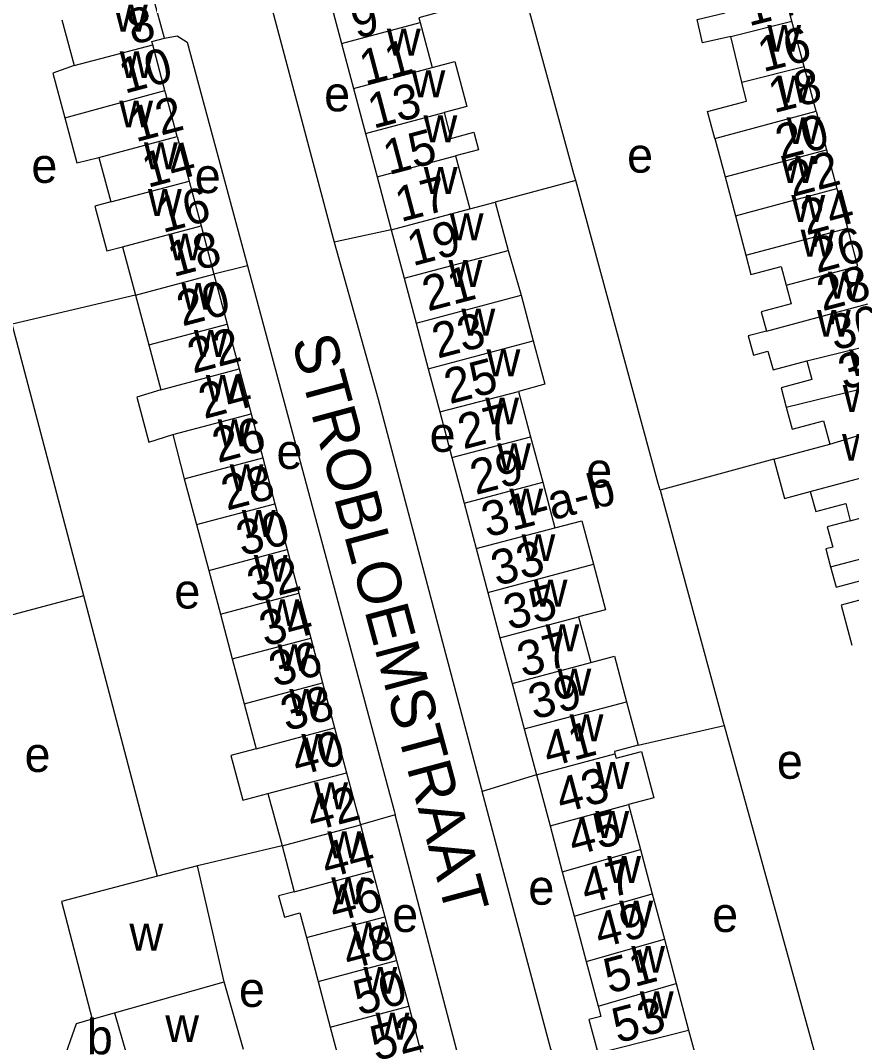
# Model space of a CAD drawing. Extents: x 161258 to 163262, y 380749 to 382054.
# Drawn here: x 162725.4 to 162820.5, y 380891.5 to 381008.4 of the extents above; entities that cross this region are included whole.
import ezdxf

# ---------------------------------------------------------------- set-up
doc = ezdxf.new("R2010")
doc.units = 0
for name, color, linetype in [('BLT_Basislijn', 7, 'Continuous'), ('BLT_Bebouwing', 7, 'Continuous'), ('BLT_Centroide', 7, 'Continuous'), ('BLT_Huisnummer', 7, 'Continuous'), ('BLT_Huisnummer_ tussenligend', 7, 'Continuous'), ('BLT_Huisnummer_reeks', 7, 'Continuous'), ('BLT_Onderverdeling_panden', 7, 'Continuous'), ('BLT_Straatnaam', 7, 'Continuous')]:
    doc.layers.add(name, color=color, linetype=linetype)

msp = doc.modelspace()

# ---------------------------------------------------------------- linework, layer by layer
at = {"layer": 'BLT_Basislijn'}
for p, q in [((162788.93, 380990.08), (162779.72, 380987.61)), ((162767.83, 380984.45), (162761.29, 380983.05)), ((162751.39, 380980.32), (162747.55, 380979.37)), ((162738.59, 380976.98), (162724.48, 380973.67)), ((162732.68, 380942.59), (162724.48, 380973.67)), ((162811.59, 380958.21), (162798.57, 380954.68)), ((162732.68, 380942.59), (162720.33, 380939.28)), ((162741.1, 380910.53), (162732.68, 380942.59)), ((162796.06, 380925.49), (162805.9, 380927.73)), ((162805.9, 380927.73), (162817.58, 380885.54)), ((162784.44, 380922.11), (162778.22, 380920.2)), ((162768.27, 380917.53), (162764.31, 380916.37)), ((162755.35, 380913.99), (162745.67, 380911.69))]:
    msp.add_line(p, q, dxfattribs=at)
for points in [[(162788.93, 380990.08), (162788.72, 380990.85), (162777.45, 381032.15)], [(162756.52, 381015.18), (162753.88, 381014.15), (162753.28, 381013.28), (162761.18, 380983.45), (162761.29, 380983.05)], [(162741.9, 381006.36), (162743.37, 381006.62), (162744.51, 381005.93), (162751.24, 380980.9), (162751.39, 380980.32)], [(162798.57, 380954.68), (162798.36, 380955.44), (162788.93, 380990.08)], [(162761.29, 380983.05), (162766.34, 380965.08), (162778.12, 380920.57), (162778.22, 380920.2)], [(162751.39, 380980.32), (162768.15, 380917.97), (162768.27, 380917.53)], [(162798.57, 380954.68), (162805.79, 380928.14), (162805.9, 380927.73)], [(162789.87, 380890.05), (162786.81, 380889.67), (162786.1, 380890.72), (162778.22, 380920.2)], [(162775.42, 380886.17), (162776.22, 380887.21), (162768.27, 380917.53)]]:
    msp.add_lwpolyline(points, dxfattribs=at)
at = {"layer": 'BLT_Bebouwing'}
for p, q in [((162813.66, 381008.33), (162812.27, 381013.54)), ((162741.9, 381006.36), (162740.66, 381010.99)), ((162760.77, 381010.96), (162762.15, 381005.77)), ((162771.14, 381008.17), (162772.51, 381003.01)), ((162815.05, 381003.13), (162813.66, 381008.33)), ((162741.96, 381000.37), (162740.57, 381005.62)), ((162762.15, 381005.77), (162763.53, 381000.61)), ((162807.92, 381001.32), (162806.66, 381006.55)), ((162763.53, 381000.61), (162764.9, 380995.45)), ((162816.42, 380998.01), (162817.61, 380993.59)), ((162743.36, 380995.12), (162744.71, 380990.03)), ((162764.9, 380995.45), (162766.22, 380990.51)), ((162734.4, 380992.73), (162735.75, 380987.64)), ((162775.2, 380992.91), (162776.82, 380986.83)), ((162817.61, 380993.59), (162818.8, 380989.17)), ((162766.22, 380990.51), (162767.83, 380984.45)), ((162744.71, 380990.03), (162746.08, 380984.9)), ((162818.8, 380989.17), (162820, 380984.64)), ((162746.08, 380984.9), (162747.55, 380979.37)), ((162767.83, 380984.45), (162769.31, 380978.9)), ((162820, 380984.64), (162821.16, 380980.3)), ((162737.12, 380982.51), (162738.59, 380976.98)), ((162781.19, 380982.07), (162782.69, 380976.96)), ((162747.55, 380979.37), (162749.07, 380973.67)), ((162769.31, 380978.9), (162770.68, 380973.76)), ((162738.59, 380976.98), (162740.11, 380971.28)), ((162782.69, 380976.96), (162784.07, 380971.76)), ((162749.07, 380973.67), (162750.43, 380968.54)), ((162770.68, 380973.76), (162772.06, 380968.56)), ((162740.11, 380971.28), (162741.47, 380966.15)), ((162750.43, 380968.54), (162751.8, 380963.4)), ((162772.06, 380968.56), (162773.38, 380963.61)), ((162782.38, 380965.97), (162783.76, 380960.78)), ((162751.8, 380963.4), (162753.14, 380958.37)), ((162773.38, 380963.61), (162774.77, 380958.4)), ((162742.84, 380961.02), (162744.17, 380955.98)), ((162783.76, 380960.78), (162785.15, 380955.57)), ((162811.59, 380958.21), (162817.99, 380959.92)), ((162753.14, 380958.37), (162754.53, 380953.12)), ((162774.77, 380958.4), (162776.16, 380953.19)), ((162744.17, 380955.98), (162745.57, 380950.73)), ((162785.15, 380955.57), (162786.54, 380950.35)), ((162754.53, 380953.12), (162755.93, 380947.87)), ((162776.16, 380953.19), (162777.55, 380947.98)), ((162745.57, 380950.73), (162746.97, 380945.48)), ((162755.93, 380947.87), (162757.26, 380942.88)), ((162777.55, 380947.98), (162778.88, 380942.97)), ((162746.97, 380945.48), (162748.3, 380940.49)), ((162757.26, 380942.88), (162758.62, 380937.74)), ((162778.88, 380942.97), (162780.27, 380937.77)), ((162748.3, 380940.49), (162749.66, 380935.36)), ((162789.25, 380940.16), (162790.64, 380934.95)), ((162758.62, 380937.74), (162759.99, 380932.61)), ((162780.27, 380937.77), (162781.65, 380932.56)), ((162749.66, 380935.36), (162751.01, 380930.22)), ((162759.99, 380932.61), (162761.35, 380927.48)), ((162781.65, 380932.56), (162783.04, 380927.35)), ((162751.01, 380930.22), (162752.38, 380925.09)), ((162794.74, 380930.47), (162796.06, 380925.49)), ((162761.35, 380927.48), (162762.72, 380922.35)), ((162783.04, 380927.35), (162784.44, 380922.11)), ((162762.72, 380922.35), (162764.31, 380916.37)), ((162784.44, 380922.11), (162785.99, 380916.26)), ((162753.74, 380919.96), (162755.35, 380913.99)), ((162794.97, 380918.7), (162796.33, 380913.58)), ((162764.31, 380916.37), (162765.7, 380911.12)), ((162785.99, 380916.26), (162787.39, 380911.02)), ((162755.35, 380913.99), (162756.74, 380908.74)), ((162796.33, 380913.58), (162797.68, 380908.5)), ((162745.67, 380911.69), (162741.1, 380910.53)), ((162748.74, 380898.42), (162745.67, 380911.69)), ((162765.7, 380911.12), (162767.1, 380905.87)), ((162787.39, 380911.02), (162788.74, 380905.94)), ((162797.68, 380908.5), (162799.07, 380903.31)), ((162767.1, 380905.87), (162768.43, 380900.86)), ((162788.74, 380905.94), (162790.13, 380900.74)), ((162758.14, 380903.49), (162759.47, 380898.47)), ((162799.07, 380903.31), (162800.41, 380898.25)), ((162768.43, 380900.86), (162769.83, 380895.63)), ((162790.13, 380900.74), (162791.48, 380895.65)), ((162750.92, 380890.68), (162748.74, 380898.42)), ((162759.47, 380898.47), (162760.86, 380893.24)), ((162769.83, 380895.63), (162771.22, 380890.4)), ((162760.86, 380893.24), (162762.25, 380888.01))]:
    msp.add_line(p, q, dxfattribs=at)
for points in [[(162772.66, 381014.13), (162773.9, 381009.48), (162770.99, 381008.71), (162771.14, 381008.17)], [(162806.66, 381006.55), (162803.44, 381005.83), (162802.8, 381008.49), (162806.01, 381009.27), (162805.4, 381011.79)], [(162730.17, 381008.47), (162731.59, 381003.23)], [(162740.57, 381005.62), (162740.47, 381005.98), (162741.9, 381006.36)], [(162731.59, 381003.23), (162729.15, 381002.37), (162730.52, 380997.24)], [(162772.51, 381003.01), (162775.1, 381003.7), (162776.48, 380998.54), (162773.88, 380997.86)], [(162816.42, 380998.01), (162815.89, 381000), (162815.05, 381003.13)], [(162804.82, 380994.9), (162804, 380997.98), (162808.46, 380999.18), (162807.92, 381001.32)], [(162743.36, 380995.12), (162742.06, 381000), (162741.96, 381000.37)], [(162773.88, 380997.86), (162774.63, 380994.91), (162777.27, 380995.62), (162777.81, 380993.6), (162775.2, 380992.91)], [(162730.52, 380997.24), (162731.88, 380992.1), (162734.4, 380992.73)], [(162804.82, 380994.9), (162806.02, 380990.49)], [(162806.02, 380990.49), (162807.19, 380986.06)], [(162735.75, 380987.64), (162733.94, 380987.16), (162735.3, 380982.03), (162737.12, 380982.51)], [(162776.82, 380986.83), (162779.72, 380987.61)], [(162779.72, 380987.61), (162781.19, 380982.07)], [(162807.19, 380986.06), (162808.38, 380981.53)], [(162808.38, 380981.53), (162808.97, 380979.33), (162812.43, 380980.26), (162813, 380978.12)], [(162813, 380978.12), (162813.57, 380975.98), (162810.14, 380975.06), (162810.73, 380972.87)], [(162810.73, 380972.87), (162808.65, 380972.31), (162809.25, 380970.12), (162810.91, 380970.57), (162811.52, 380968.45), (162815.36, 380969.47)], [(162784.07, 380971.76), (162785.4, 380966.78), (162782.38, 380965.97)], [(162815.36, 380969.47), (162815.93, 380967.32), (162812.42, 380966.37), (162813.01, 380964.15)], [(162741.47, 380966.15), (162738.74, 380965.31), (162740.11, 380960.14), (162742.84, 380961.02)], [(162813.01, 380964.15), (162813.68, 380961.65), (162817.27, 380962.61), (162817.99, 380959.92)], [(162811.59, 380958.21), (162812.79, 380953.73), (162815.75, 380954.53)], [(162815.75, 380954.53), (162816.37, 380952.22), (162819.81, 380953.14), (162820.33, 380951.17)], [(162786.54, 380950.35), (162789.64, 380951.16), (162790.96, 380946.19)], [(162820.33, 380951.17), (162817.7, 380950.47), (162818.32, 380948.15), (162817.53, 380947.94), (162818.08, 380945.88)], [(162790.96, 380946.19), (162792.34, 380940.98), (162789.25, 380940.16)], [(162818.08, 380945.88), (162818.7, 380943.56), (162822.13, 380944.48), (162822.68, 380942.43)], [(162822.68, 380942.43), (162819.28, 380941.52), (162820.5, 380936.93)], [(162790.64, 380934.95), (162793.35, 380935.67), (162794.74, 380930.47)], [(162752.38, 380925.09), (162749.48, 380924.32), (162750.85, 380919.19), (162753.74, 380919.96)], [(162796.06, 380925.49), (162793.35, 380924.77), (162793.42, 380924.5)], [(162793.42, 380924.5), (162793.56, 380924), (162796.44, 380924.77), (162797.85, 380919.48), (162794.97, 380918.7)], [(162741.1, 380910.53), (162730.13, 380907.63), (162733.63, 380894.15)], [(162756.74, 380908.74), (162754.96, 380908.26), (162755.61, 380905.84), (162757.38, 380906.32), (162758.14, 380903.49)], [(162800.41, 380898.25), (162801.84, 380892.88)], [(162791.48, 380895.65), (162791.8, 380894.46), (162790.44, 380894.1), (162791.41, 380890.46)], [(162733.63, 380894.15), (162731.82, 380893.64), (162730.18, 380888.97)], [(162801.84, 380892.88), (162803.22, 380887.7), (162800.28, 380886.91)]]:
    msp.add_lwpolyline(points, dxfattribs=at)
at = {"layer": 'BLT_Onderverdeling_panden'}
for p, q in [((162762.15, 381005.77), (162771.14, 381008.17)), ((162806.66, 381006.55), (162813.66, 381008.33)), ((162731.59, 381003.23), (162740.57, 381005.62)), ((162807.92, 381001.32), (162815.05, 381003.13)), ((162763.53, 381000.61), (162772.51, 381003.01)), ((162730.52, 380997.24), (162741.96, 381000.37)), ((162764.9, 380995.45), (162773.88, 380997.86)), ((162804.82, 380994.9), (162816.42, 380998.01)), ((162734.4, 380992.73), (162743.36, 380995.12)), ((162766.22, 380990.51), (162775.2, 380992.91)), ((162806.02, 380990.49), (162817.61, 380993.59)), ((162735.75, 380987.64), (162744.71, 380990.03)), ((162767.83, 380984.45), (162776.82, 380986.83)), ((162737.12, 380982.51), (162746.08, 380984.9)), ((162808.38, 380981.53), (162820, 380984.64)), ((162769.31, 380978.9), (162781.19, 380982.07)), ((162813, 380978.12), (162821.16, 380980.3)), ((162738.59, 380976.98), (162747.55, 380979.37)), ((162770.68, 380973.76), (162782.69, 380976.96)), ((162810.73, 380972.87), (162822.32, 380975.97)), ((162740.11, 380971.28), (162749.07, 380973.67)), ((162772.06, 380968.56), (162784.07, 380971.76)), ((162815.36, 380969.47), (162823.54, 380971.46)), ((162741.47, 380966.15), (162750.43, 380968.54)), ((162813.01, 380964.15), (162824.72, 380967.03)), ((162773.38, 380963.61), (162782.38, 380965.97)), ((162742.84, 380961.02), (162751.8, 380963.4)), ((162817.99, 380959.92), (162825.97, 380962.36)), ((162774.77, 380958.4), (162783.76, 380960.78)), ((162744.17, 380955.98), (162753.14, 380958.37)), ((162815.75, 380954.53), (162827.24, 380957.61)), ((162776.16, 380953.19), (162785.15, 380955.57)), ((162745.57, 380950.73), (162754.53, 380953.12)), ((162820.33, 380951.17), (162828.39, 380953.33)), ((162777.55, 380947.98), (162786.54, 380950.35)), ((162818.08, 380945.88), (162829.56, 380948.96)), ((162746.97, 380945.48), (162755.93, 380947.87)), ((162778.88, 380942.97), (162790.96, 380946.19)), ((162748.3, 380940.49), (162757.26, 380942.88)), ((162780.27, 380937.77), (162789.25, 380940.16)), ((162749.66, 380935.36), (162758.62, 380937.74)), ((162781.65, 380932.56), (162790.64, 380934.95)), ((162783.04, 380927.35), (162794.74, 380930.47)), ((162784.44, 380922.11), (162793.42, 380924.5)), ((162785.99, 380916.26), (162794.97, 380918.7)), ((162755.35, 380913.99), (162764.31, 380916.37)), ((162787.39, 380911.02), (162796.33, 380913.58)), ((162756.74, 380908.74), (162765.7, 380911.12)), ((162788.74, 380905.94), (162797.68, 380908.5)), ((162758.14, 380903.49), (162767.1, 380905.87)), ((162790.13, 380900.74), (162799.07, 380903.31)), ((162759.47, 380898.47), (162768.43, 380900.86)), ((162736.17, 380894.87), (162748.74, 380898.42)), ((162791.48, 380895.65), (162800.41, 380898.25)), ((162760.86, 380893.24), (162769.83, 380895.63)), ((162733.63, 380894.15), (162736.17, 380894.87)), ((162736.17, 380894.87), (162738.42, 380887.16))]:
    msp.add_line(p, q, dxfattribs=at)
for points in [[(162807.19, 380986.06), (162818.8, 380989.17)], [(162751.01, 380930.22), (162759.99, 380932.61)], [(162752.38, 380925.09), (162761.35, 380927.48)], [(162753.74, 380919.96), (162762.72, 380922.35)], [(162791.41, 380890.46), (162791.46, 380890.27), (162801.84, 380892.88)]]:
    msp.add_lwpolyline(points, dxfattribs=at)

# ---------------------------------------------------------------- texts
at = {"layer": 'BLT_Centroide'}
for s, p in [('w', (162736.12, 381007.12)), ('w', (162810.84, 381004.81)), ('w', (162767.33, 381004.38)), ('w', (162736.78, 381001.81)), ('w', (162770.15, 380999.62)), ('w', (162812, 380999)), ('e', (162760.16, 380998)), ('w', (162736.73, 380996.16)), ('w', (162771.52, 380994.47)), ('w', (162813.05, 380994.25)), ('w', (162739.56, 380991.38)), ('e', (162794.8, 380990.99)), ('e', (162726.68, 380989.82)), ('w', (162812.41, 380989.81)), ('e', (162745.36, 380988.65)), ('w', (162771.55, 380988.56)), ('w', (162740.01, 380986.03)), ('w', (162813.59, 380985.34)), ('w', (162774.52, 380983.25)), ('w', (162814.65, 380981.38)), ('w', (162742.33, 380980.94)), ('w', (162774.38, 380977.91)), ('w', (162817.78, 380976.59)), ('w', (162743.83, 380975.31)), ('w', (162775.86, 380972.34)), ('w', (162816.51, 380972.22)), ('w', (162745.27, 380969.91)), ('w', (162778.73, 380967.69)), ('w', (162820.19, 380967.72)), ('w', (162746.63, 380964.78)), ('w', (162819.46, 380963.62)), ('w', (162778.58, 380962.19)), ('w', (162747.98, 380959.69)), ('e', (162772.22, 380959.05)), ('w', (162819.38, 380958.03)), ('e', (162754.71, 380957.1)), ('w', (162779.95, 380956.97)), ('w', (162749.36, 380954.56)), ('e', (162790.13, 380954.97)), ('w', (162781.34, 380951.78)), ('w', (162750.75, 380949.31)), ('w', (162782.73, 380946.56)), ('w', (162752.11, 380944.19)), ('e', (162743.03, 380941.13)), ('w', (162784.12, 380941.34)), ('w', (162753.46, 380939.12)), ('w', (162785.48, 380936.25)), ('w', (162754.82, 380933.97)), ('w', (162786.84, 380931.16)), ('w', (162756.18, 380928.84)), ('w', (162788.23, 380925.94)), ('w', (162757.55, 380923.72)), ('e', (162725.9, 380922.44)), ('e', (162811.93, 380921.66)), ('w', (162791.22, 380920.5)), ('w', (162759.02, 380918.16)), ('w', (162791.17, 380914.88)), ('w', (162760.53, 380912.56)), ('w', (162792.53, 380909.75)), ('w', (162760.97, 380907.31)), ('e', (162783.51, 380907.25)), ('e', (162767.94, 380904.13)), ('w', (162793.91, 380904.62)), ('e', (162804.53, 380904.13)), ('w', (162737.89, 380902)), ('w', (162763.28, 380902.16)), ('w', (162795.28, 380899.47)), ('w', (162764.65, 380897.06)), ('e', (162750.42, 380895.56)), ('w', (162796.26, 380894.25)), ('w', (162741.99, 380891.54)), ('w', (162766.04, 380891.81)), ('b', (162733.02, 380890.14))]:
    msp.add_text(s, height=4, dxfattribs=at).set_placement(p)
at = {"layer": 'BLT_Huisnummer'}
for s, rotation, p in [('8', 14.9096, (162738.26, 381005.58)), ('16', 14.2867, (162810.35, 381002.47)), ('11', 14.8093, (162764.83, 381000.97)), ('12', 14.9132, (162738.61, 380994.45)), ('20', 14.9756, (162812.41, 380992.43)), ('15', 14.8085, (162767.54, 380990.7)), ('16', 14.9151, (162741.69, 380984.06)), ('24', 14.9768, (162815.29, 380983.81)), ('19', 14.8054, (162770.28, 380980.27)), ('28', 14.9753, (162817.15, 380975.12)), ('20', 14.9112, (162743.94, 380973.38)), ('23', 14.8092, (162773.13, 380969.7)), ('32', 14.968, (162819.59, 380966.12)), ('24', 14.9104, (162746.44, 380962.79)), ('27', 14.8107, (162776.08, 380959.31)), ('28', 14.9151, (162749.03, 380952.31)), ('32', 14.9123, (162752, 380941.8)), ('35', 14.8092, (162781.32, 380938.63)), ('36', 14.9159, (162754.49, 380932.13)), ('39', 14.8045, (162784.14, 380928.4)), ('40', 14.9119, (162757.07, 380921.93)), ('43', 14.8053, (162787.29, 380917.68)), ('44', 14.9139, (162760.46, 380910.24)), ('47', 14.8089, (162790.11, 380907.28)), ('48', 14.9159, (162762.93, 380899.77)), ('51', 14.917, (162792.76, 380897.05)), ('52', 14.9119, (162766.07, 380889.34))]:
    msp.add_text(s, height=4, rotation=rotation, dxfattribs=at).set_placement(p)
at = {"layer": 'BLT_Huisnummer_ tussenligend'}
for s, rotation, p in [('14', 14.2892, (162808.72, 381007.71)), ('9', 14.8061, (162763.85, 381006.28)), ('10', 14.9096, (162737.34, 381000)), ('18', 14.2867, (162811.57, 380997.78)), ('13', 14.8093, (162765.78, 380995.99)), ('14', 14.9132, (162739.98, 380989.23)), ('22', 14.9756, (162813.7, 380988.19)), ('17', 14.8085, (162768.92, 380985.32)), ('26', 14.9768, (162816.51, 380979.47)), ('18', 14.9151, (162742.91, 380979.03)), ('21', 14.8054, (162772.01, 380975.1)), ('30', 14.9753, (162818.53, 380970.6)), ('22', 14.9112, (162745.17, 380967.99)), ('25', 14.8092, (162774.52, 380964.49)), ('26', 14.9104, (162748.01, 380957.76)), ('29', 14.8107, (162777.48, 380954.1)), ('30', 14.9151, (162750.76, 380947.1)), ('33', 14.8077, (162779.88, 380943.68)), ('34', 14.9123, (162753.38, 380936.76)), ('37', 14.8092, (162782.87, 380933.24)), ('38', 14.9159, (162755.82, 380927.07)), ('41', 14.8045, (162785.8, 380922.95)), ('42', 14.9119, (162758.79, 380915.59)), ('45', 14.8053, (162788.68, 380912.82)), ('46', 14.9139, (162761.33, 380905.21)), ('49', 14.8089, (162791.68, 380902.24)), ('50', 14.9159, (162764.14, 380894.56)), ('53', 14.917, (162793.72, 380891.38))]:
    msp.add_text(s, height=4, rotation=rotation, dxfattribs=at).set_placement(p)
at = {"layer": 'BLT_Huisnummer_reeks'}
msp.add_text('31-a-b', height=4, rotation=14.8077, dxfattribs=at).set_placement((162778.79, 380949.23))
at = {"layer": 'BLT_Straatnaam'}
msp.add_text('STROBLOEMSTRAAT', height=5, rotation=285.0928, dxfattribs=at).set_placement((162756.42, 380971.78))

doc.saveas('drawing.dxf')
